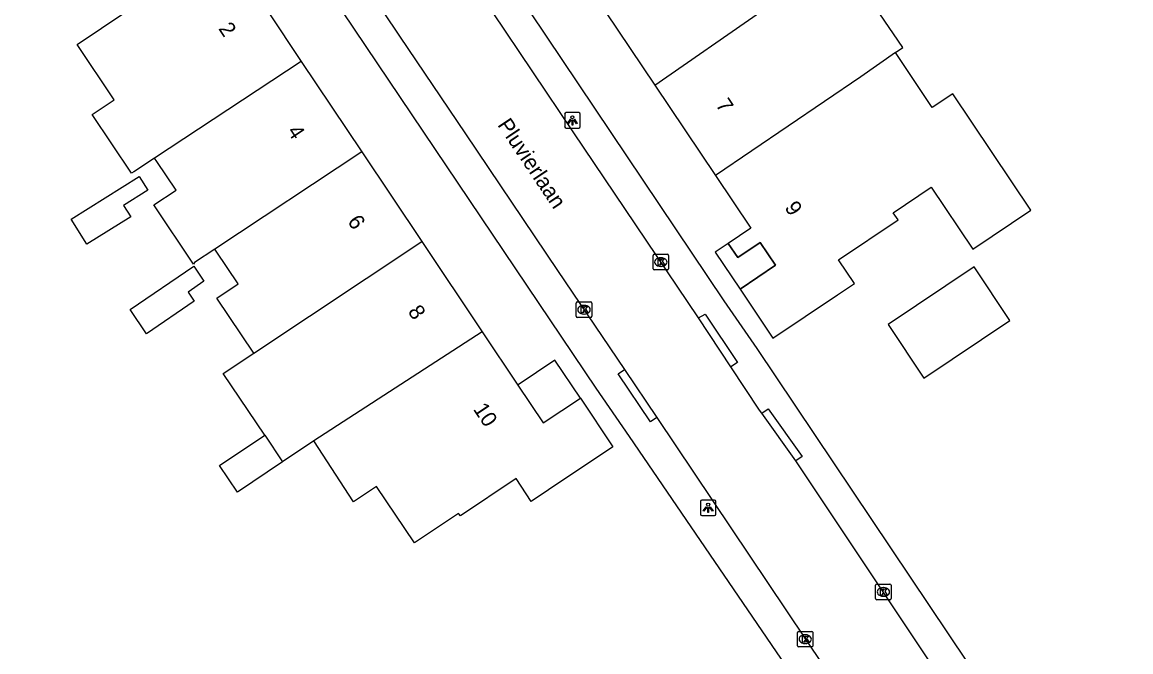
# Model space of a CAD drawing. Extents: x 161772 to 163123, y 383092 to 383917.
# Drawn here: x 162567.4 to 162638.8, y 383708.8 to 383749.3 of the extents above; entities that cross this region are included whole.
import ezdxf

# ---------------------------------------------------------------- set-up
doc = ezdxf.new("R2010")
doc.units = 0
for name, color, linetype in [('IMGEO_Kolk', 7, 'Continuous'), ('IMGEO_Lichtpunt', 7, 'Continuous'), ('IMGEO_Openbare_ruimte_label', 7, 'Continuous'), ('IMGEO_Pand', 7, 'Continuous'), ('IMGEO_Pand_nummerreeks', 7, 'Continuous'), ('IMGEO_Pand_overbouw', 7, 'Continuous'), ('IMGEO_Rijbaan_lokaal_open', 7, 'Continuous'), ('IMGEO_Voetpad_open', 7, 'Continuous')]:
    doc.layers.add(name, color=color, linetype=linetype)

msp = doc.modelspace()

# ---------------------------------------------------------------- linework, layer by layer
at = {"layer": 'IMGEO_Kolk'}
for p, q in [((162608.048, 383733.456), (162608.048, 383734.308)), ((162608.123, 383734.382), (162608.975, 383734.382)), ((162609.049, 383734.308), (162609.049, 383733.456)), ((162608.559, 383733.602), (162608.534, 383733.602)), ((162608.536, 383734.162), (162608.561, 383734.162)), ((162608.975, 383733.382), (162608.123, 383733.382)), ((162603.097, 383730.39), (162603.097, 383731.242)), ((162603.172, 383731.316), (162604.024, 383731.316)), ((162603.585, 383731.096), (162603.61, 383731.096)), ((162604.098, 383731.242), (162604.098, 383730.39)), ((162604.024, 383730.316), (162603.172, 383730.316)), ((162603.608, 383730.536), (162603.583, 383730.536)), ((162622.378, 383712.215), (162622.378, 383713.067)), ((162622.453, 383713.141), (162623.305, 383713.141)), ((162622.866, 383712.921), (162622.891, 383712.921)), ((162623.379, 383713.067), (162623.379, 383712.215)), ((162623.305, 383712.141), (162622.453, 383712.141)), ((162622.889, 383712.361), (162622.864, 383712.361)), ((162617.345, 383709.172), (162617.345, 383710.024)), ((162617.42, 383710.098), (162618.272, 383710.098)), ((162618.346, 383710.024), (162618.346, 383709.172)), ((162617.856, 383709.318), (162617.831, 383709.318)), ((162617.833, 383709.878), (162617.858, 383709.878)), ((162618.272, 383709.098), (162617.42, 383709.098))]:
    msp.add_line(p, q, dxfattribs=at)
for points in [[(162608.048, 383733.456), (162608.048, 383734.308)], [(162608.123, 383734.382), (162608.975, 383734.382)], [(162609.049, 383734.308), (162609.049, 383733.456)], [(162608.369, 383734.082), (162608.492, 383734.082), (162608.492, 383733.931), (162608.622, 383734.082), (162608.786, 383734.082), (162608.64, 383733.931), (162608.793, 383733.682), (162608.641, 383733.682), (162608.556, 383733.846), (162608.492, 383733.779), (162608.492, 383733.682), (162608.369, 383733.682), (162608.369, 383734.082)], [(162608.975, 383733.382), (162608.123, 383733.382)], [(162603.097, 383730.39), (162603.097, 383731.242)], [(162603.172, 383731.316), (162604.024, 383731.316)], [(162603.418, 383731.016), (162603.541, 383731.016), (162603.541, 383730.865), (162603.671, 383731.016), (162603.835, 383731.016), (162603.689, 383730.865), (162603.842, 383730.616), (162603.69, 383730.616), (162603.605, 383730.78), (162603.541, 383730.713), (162603.541, 383730.616), (162603.418, 383730.616), (162603.418, 383731.016)], [(162604.098, 383731.242), (162604.098, 383730.39)], [(162604.024, 383730.316), (162603.172, 383730.316)], [(162622.378, 383712.215), (162622.378, 383713.067)], [(162622.453, 383713.141), (162623.305, 383713.141)], [(162622.699, 383712.841), (162622.822, 383712.841), (162622.822, 383712.69), (162622.952, 383712.841), (162623.116, 383712.841), (162622.97, 383712.69), (162623.123, 383712.441), (162622.971, 383712.441), (162622.886, 383712.605), (162622.822, 383712.538), (162622.822, 383712.441), (162622.699, 383712.441), (162622.699, 383712.841)], [(162623.379, 383713.067), (162623.379, 383712.215)], [(162623.305, 383712.141), (162622.453, 383712.141)], [(162617.345, 383709.172), (162617.345, 383710.024)], [(162617.42, 383710.098), (162618.272, 383710.098)], [(162618.346, 383710.024), (162618.346, 383709.172)], [(162617.666, 383709.798), (162617.789, 383709.798), (162617.789, 383709.647), (162617.919, 383709.798), (162618.083, 383709.798), (162617.937, 383709.647), (162618.09, 383709.398), (162617.938, 383709.398), (162617.853, 383709.562), (162617.789, 383709.495), (162617.789, 383709.398), (162617.666, 383709.398), (162617.666, 383709.798)], [(162618.272, 383709.098), (162617.42, 383709.098)]]:
    msp.add_lwpolyline(points, dxfattribs=at)
for centre, start, end in [((162608.125, 383734.306), 91.55205, 178.44795), ((162608.125, 383734.306), 91.55205, 178.44795), ((162608.973, 383734.306), 1.55205, 88.44795), ((162608.973, 383734.306), 1.55205, 88.44795), ((162608.125, 383733.458), 181.55205, 268.44795), ((162608.125, 383733.458), 181.55205, 268.44795), ((162608.973, 383733.458), 271.55205, 358.44795), ((162608.973, 383733.458), 271.55205, 358.44795), ((162603.174, 383731.24), 91.55205, 178.44795), ((162603.174, 383731.24), 91.55205, 178.44795), ((162604.022, 383731.24), 1.55205, 88.44795), ((162604.022, 383731.24), 1.55205, 88.44795), ((162603.174, 383730.392), 181.55205, 268.44795), ((162603.174, 383730.392), 181.55205, 268.44795), ((162604.022, 383730.392), 271.55205, 358.44795), ((162604.022, 383730.392), 271.55205, 358.44795), ((162622.455, 383713.065), 91.55205, 178.44795), ((162622.455, 383713.065), 91.55205, 178.44795), ((162623.303, 383713.065), 1.55205, 88.44795), ((162623.303, 383713.065), 1.55205, 88.44795), ((162622.455, 383712.217), 181.55205, 268.44795), ((162622.455, 383712.217), 181.55205, 268.44795), ((162623.303, 383712.217), 271.55205, 358.44795), ((162623.303, 383712.217), 271.55205, 358.44795), ((162617.422, 383710.022), 91.55205, 178.44795), ((162617.422, 383710.022), 91.55205, 178.44795), ((162618.27, 383710.022), 1.55205, 88.44795), ((162618.27, 383710.022), 1.55205, 88.44795), ((162617.422, 383709.174), 181.55205, 268.44795), ((162617.422, 383709.174), 181.55205, 268.44795), ((162618.27, 383709.174), 271.55205, 358.44795), ((162618.27, 383709.174), 271.55205, 358.44795)]:
    msp.add_arc(centre, 0.0765, start, end, dxfattribs=at)
for centre, major_axis, ratio, start_param, end_param in [((162608.535, 383733.882), (-0.387, 0.002), 0.722429, 4.712389, 7.853982), ((162608.56, 383733.882), (-0.39, 0.002), 0.717154, 1.570796, 4.712389), ((162603.584, 383730.816), (-0.387, 0.002), 0.722429, 4.712389, 7.853982), ((162603.609, 383730.816), (-0.39, 0.002), 0.717154, 1.570796, 4.712389), ((162622.865, 383712.641), (-0.387, 0.002), 0.722429, 4.712389, 7.853982), ((162622.89, 383712.641), (-0.39, 0.002), 0.717154, 1.570796, 4.712389), ((162617.832, 383709.598), (-0.387, 0.002), 0.722429, 4.712389, 7.853982), ((162617.857, 383709.598), (-0.39, 0.002), 0.717154, 1.570796, 4.712389)]:
    msp.add_ellipse(centre, major_axis=major_axis, ratio=ratio, start_param=start_param, end_param=end_param, dxfattribs=at)
at = {"layer": 'IMGEO_Lichtpunt'}
for p, q in [((162602.352, 383743.414), (162602.352, 383742.607)), ((162602.352, 383743.414), (162602.352, 383742.607)), ((162603.254, 383743.509), (162602.446, 383743.509)), ((162603.254, 383743.509), (162602.446, 383743.509)), ((162603.348, 383742.607), (162603.348, 383743.414)), ((162603.348, 383742.607), (162603.348, 383743.414)), ((162602.446, 383742.513), (162603.254, 383742.513)), ((162602.446, 383742.513), (162603.254, 383742.513)), ((162611.997, 383718.558), (162611.189, 383718.558)), ((162611.997, 383718.558), (162611.189, 383718.558)), ((162611.095, 383718.463), (162611.095, 383717.656)), ((162611.095, 383718.463), (162611.095, 383717.656)), ((162612.091, 383717.656), (162612.091, 383718.463)), ((162612.091, 383717.656), (162612.091, 383718.463)), ((162611.189, 383717.562), (162611.997, 383717.562)), ((162611.189, 383717.562), (162611.997, 383717.562))]:
    msp.add_line(p, q, dxfattribs=at)
for points in [[(162602.726, 383743.078), (162602.765, 383743.05), (162602.577, 383742.788), (162602.539, 383742.815), (162602.726, 383743.078)], [(162602.828, 383743.03), (162602.875, 383743.03), (162602.875, 383742.708), (162602.828, 383742.708), (162602.828, 383743.03)], [(162602.938, 383743.05), (162602.976, 383743.077), (162603.163, 383742.815), (162603.124, 383742.787), (162602.938, 383743.05)], [(162611.469, 383718.127), (162611.508, 383718.099), (162611.32, 383717.837), (162611.282, 383717.864), (162611.469, 383718.127)], [(162611.571, 383718.079), (162611.618, 383718.079), (162611.618, 383717.757), (162611.571, 383717.757), (162611.571, 383718.079)], [(162611.681, 383718.099), (162611.719, 383718.126), (162611.906, 383717.864), (162611.867, 383717.836), (162611.681, 383718.099)]]:
    msp.add_lwpolyline(points, dxfattribs=at)
for centre in [(162602.851, 383743.212), (162611.594, 383718.261)]:
    msp.add_circle(centre, 0.0994, dxfattribs=at)
for centre, start, end in [((162602.446, 383743.414), 90, 180), ((162602.446, 383743.414), 90, 180), ((162603.254, 383743.414), 0, 90), ((162603.254, 383743.414), 0, 90), ((162602.446, 383742.607), 180, 270), ((162602.446, 383742.607), 180, 270), ((162603.254, 383742.607), 270, 0), ((162603.254, 383742.607), 270, 360), ((162611.189, 383718.463), 90, 180), ((162611.189, 383718.463), 90, 180), ((162611.997, 383718.463), 0, 90), ((162611.997, 383718.463), 0, 90), ((162611.189, 383717.656), 180, 270), ((162611.189, 383717.656), 180, 270), ((162611.997, 383717.656), 270, 0), ((162611.997, 383717.656), 270, 360)]:
    msp.add_arc(centre, 0.0946, start, end, dxfattribs=at)
at = {"layer": 'IMGEO_Pand'}
for points in [[(162575.943, 383740.584), (162574.603, 383739.701), (162574.459, 383739.604), (162571.927, 383743.386), (162573.337, 383744.33), (162570.944, 383747.904), (162574.088, 383750), (162577.483, 383752.263), (162576.488, 383753.749), (162577.606, 383754.497), (162581.761, 383757.278), (162583.9, 383754.084), (162584.029, 383753.891), (162581.681, 383752.335), (162583.111, 383750.198), (162583.244, 383750), (162585.384, 383746.803)], [(162623.65, 383747.373), (162624.129, 383747.698), (162620.296, 383753.349), (162619.057, 383752.509), (162618.906, 383752.731)], [(162608.163, 383745.271), (162614.973, 383750), (162618.906, 383752.731)], [(162604.264, 383751.086), (162604.992, 383750), (162608.163, 383745.271)], [(162623.65, 383747.373), (162621.429, 383745.818), (162612.056, 383739.465)], [(162612.056, 383739.465), (162614.339, 383736.06), (162612.884, 383735.084), (162613.496, 383734.17), (162614.952, 383735.146), (162615.935, 383733.679), (162613.649, 383732.146), (162615.765, 383728.99), (162619.918, 383731.775), (162621.018, 383732.512), (162619.995, 383734.037), (162623.835, 383736.611), (162623.503, 383737.06), (162625.959, 383738.706), (162628.631, 383734.719), (162632.369, 383737.224), (162627.347, 383744.717), (162626.024, 383743.831), (162623.65, 383747.373)], [(162585.384, 383746.803), (162575.943, 383740.584)], [(162585.384, 383746.803), (162589.286, 383740.973)], [(162608.163, 383745.271), (162612.056, 383739.465)], [(162589.286, 383740.973), (162579.83, 383734.718)], [(162589.286, 383740.973), (162593.15, 383735.2)], [(162579.83, 383734.718), (162578.519, 383733.851), (162578.452, 383733.746), (162575.893, 383737.568), (162577.321, 383738.524), (162576.094, 383740.357), (162575.943, 383740.584)], [(162570.567, 383736.656), (162574.948, 383739.387), (162575.497, 383738.506), (162573.942, 383737.537), (162574.408, 383736.789), (162571.582, 383735.027), (162570.567, 383736.656)], [(162582.323, 383728.008), (162593.15, 383735.2)], [(162593.15, 383735.2), (162597.037, 383729.394)], [(162582.323, 383728.008), (162579.947, 383731.558), (162581.327, 383732.481), (162579.912, 383734.595), (162579.83, 383734.718)], [(162574.361, 383730.818), (162578.459, 383733.621), (162579.118, 383732.657), (162578.092, 383731.954), (162578.495, 383731.365), (162575.424, 383729.264), (162574.361, 383730.818)], [(162625.487, 383726.414), (162631.026, 383730.113), (162628.717, 383733.57), (162623.178, 383729.871), (162625.487, 383726.414)], [(162597.037, 383729.394), (162586.193, 383722.366)], [(162597.037, 383729.394), (162599.333, 383725.963), (162600.966, 383723.523), (162603.361, 383725.126), (162605.463, 383721.986), (162601.309, 383719.205), (162600.203, 383718.464), (162599.218, 383719.936), (162595.632, 383717.535), (162595.522, 383717.699), (162592.671, 383715.791), (162590.23, 383719.438), (162588.758, 383718.452), (162586.193, 383722.366)], [(162583.031, 383722.732), (162580.366, 383726.708), (162582.323, 383728.008)], [(162584.182, 383721.017), (162581.275, 383719.068), (162580.124, 383720.783), (162583.031, 383722.732)], [(162583.031, 383722.732), (162584.182, 383721.017)], [(162586.193, 383722.366), (162584.182, 383721.017)]]:
    msp.add_lwpolyline(points, dxfattribs=at)
at = {"layer": 'IMGEO_Pand_overbouw'}
for points in [[(162612.884, 383735.084), (162612.053, 383734.527), (162613.649, 383732.146), (162615.935, 383733.679), (162614.952, 383735.146), (162613.496, 383734.17)], [(162601.728, 383727.566), (162599.36, 383725.981), (162599.333, 383725.963), (162600.966, 383723.523), (162603.361, 383725.126)]]:
    msp.add_lwpolyline(points, close=True, dxfattribs=at)
at = {"layer": 'IMGEO_Rijbaan_lokaal_open'}
for points in [[(162610.967, 383730.286), (162602.903, 383742.275), (162597.701, 383750), (162591.419, 383759.346)], [(162586.679, 383755.948), (162590.664, 383750), (162591.71, 383748.439), (162595.967, 383742.148), (162601.896, 383733.331), (162606.205, 383726.967)], [(162613.062, 383727.132), (162610.967, 383730.286)], [(162615.045, 383724.16), (162614.908, 383724.352), (162613.062, 383727.132)], [(162606.205, 383726.967), (162608.298, 383723.876)], [(162608.298, 383723.876), (162632.172, 383688.276)], [(162617.24, 383721.081), (162615.045, 383724.16)], [(162634.845, 383694.667), (162617.24, 383721.081)]]:
    msp.add_lwpolyline(points, dxfattribs=at)
at = {"layer": 'IMGEO_Voetpad_open'}
for points in [[(162638.817, 383692.373), (162636.946, 383695.216), (162614.76, 383728.311), (162612.632, 383731.377), (162600.13, 383750), (162567.812, 383798.14)], [(162630.629, 383687.342), (162606.528, 383722.641), (162604.39, 383725.757), (162588.057, 383750), (162584.884, 383754.709), (162582.726, 383757.965), (162559.42, 383792.65)], [(162610.967, 383730.286), (162611.401, 383730.535), (162613.478, 383727.408), (162613.062, 383727.132)], [(162608.298, 383723.876), (162607.884, 383723.596), (162605.792, 383726.687), (162606.205, 383726.967)], [(162615.045, 383724.16), (162615.459, 383724.442), (162617.654, 383721.363), (162617.24, 383721.081)]]:
    msp.add_lwpolyline(points, dxfattribs=at)

# ---------------------------------------------------------------- texts
at = {"layer": 'IMGEO_Openbare_ruimte_label'}
msp.add_text('Pluvierlaan', height=1, rotation=303.83303, dxfattribs=at).set_placement((162597.991, 383742.719))
at = {"layer": 'IMGEO_Pand_nummerreeks'}
for s, rotation, p in [('2', 303.79857, (162580.022, 383748.917)), ('7', 303.84441, (162612.046, 383744.005)), ('4', 303.79857, (162584.447, 383742.305)), ('9', 303.84441, (162616.482, 383737.389)), ('6', 303.79857, (162588.331, 383736.502)), ('8', 303.7961, (162592.218, 383730.696)), ('10', 303.79857, (162596.427, 383724.408))]:
    msp.add_text(s, height=1, rotation=rotation, dxfattribs=at).set_placement(p)

doc.saveas('drawing.dxf')
